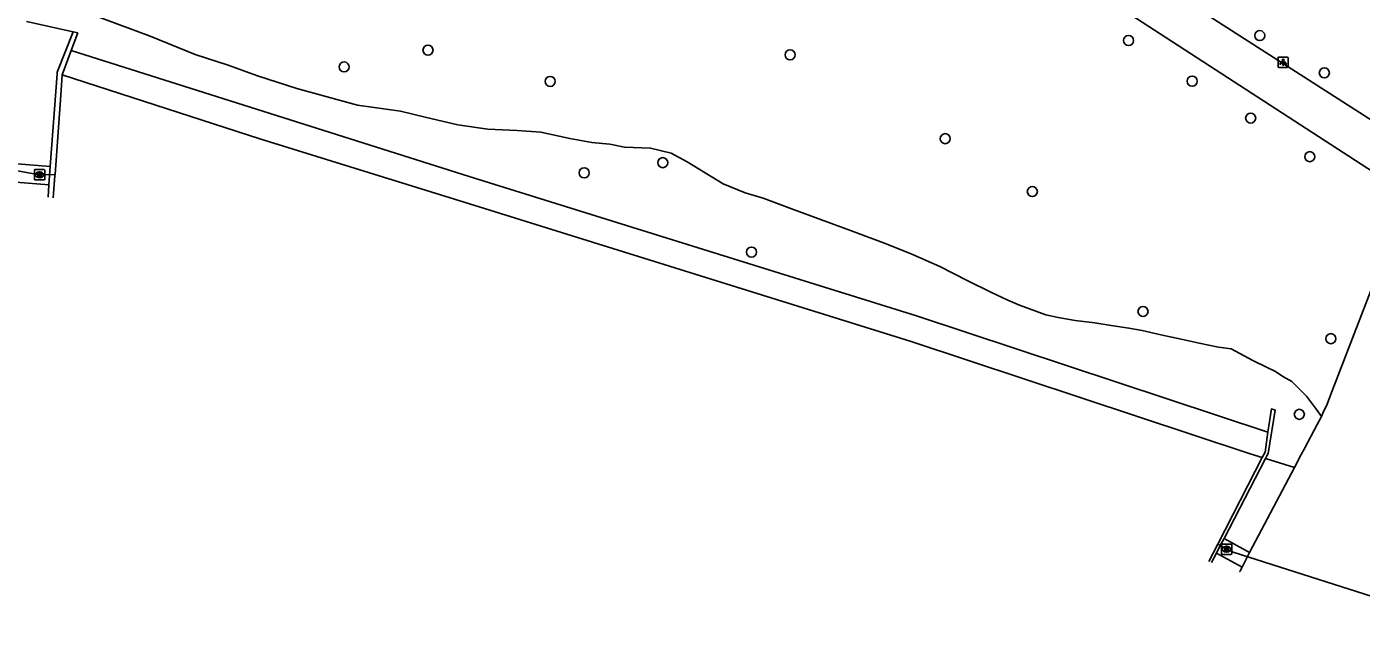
# Model space of a CAD drawing. Extents: x 162186 to 163152, y 385513 to 386513.
# Drawn here: x 162457.5 to 162587.2, y 385573.4 to 385631 of the extents above; entities that cross this region are included whole.
import ezdxf

# ---------------------------------------------------------------- set-up
doc = ezdxf.new("R2010")
doc.units = 0
for name, color, linetype in [('IMGEO_Boom', 7, 'Continuous'), ('IMGEO_Duiker', 7, 'Continuous'), ('IMGEO_Groenvoorziening', 7, 'Continuous'), ('IMGEO_Lichtpunt', 7, 'Continuous'), ('IMGEO_Muur', 7, 'Continuous'), ('IMGEO_Rioolput', 7, 'Continuous'), ('IMGEO_Terreindeel_open', 7, 'Continuous'), ('IMGEO_Voetpad_open', 7, 'Continuous'), ('IMGEO_Waterloop', 7, 'Continuous')]:
    doc.layers.add(name, color=color, linetype=linetype)

msp = doc.modelspace()

# ---------------------------------------------------------------- linework, layer by layer
at = {"layer": 'IMGEO_Boom'}
for centre in [(162577.32, 385630.11), (162564.58, 385629.63), (162496.49, 385628.69), (162531.68, 385628.24), (162488.33, 385627.06), (162583.6, 385626.49), (162508.36, 385625.66), (162570.76, 385625.68), (162576.44, 385622.09), (162546.76, 385620.09), (162582.18, 385618.34), (162519.3, 385617.76), (162511.67, 385616.77), (162555.22, 385614.95), (162527.93, 385609.07), (162565.98, 385603.3), (162584.23, 385600.65), (162581.17, 385593.3)]:
    msp.add_circle(centre, 0.489, dxfattribs=at)
at = {"layer": 'IMGEO_Duiker'}
for points in [[(162460.24, 385616.6), (162458.74, 385616.58), (162440.83, 385619.81), (162438.79, 385619.82)], [(162573.24, 385580.68), (162573.49, 385580.54), (162574.73, 385579.89), (162592.02, 385574.38), (162593.41, 385573.58), (162593.76, 385573.38)]]:
    msp.add_lwpolyline(points, dxfattribs=at)
at = {"layer": 'IMGEO_Groenvoorziening'}
for points in [[(162463.2, 385632.39), (162469.48, 385630.05), (162473.86, 385628.28), (162477.08, 385627.22), (162479.91, 385626.19), (162483.73, 385624.96), (162489.65, 385623.36), (162493.83, 385622.76), (162496.34, 385622.15), (162499.4, 385621.42), (162502.3, 385621.01), (162505.17, 385620.9), (162507.45, 385620.72), (162510.27, 385620.11), (162512.42, 385619.73), (162514.16, 385619.57), (162515.6, 385619.26), (162518.12, 385619.17), (162520.11, 385618.68), (162521.68, 385617.83), (162525.18, 385615.7), (162527.3, 385614.83), (162529.05, 385614.3), (162531.9, 385613.25), (162537.56, 385611.17), (162541.01, 385609.87), (162543.52, 385608.85), (162546.24, 385607.66), (162548.9, 385606.32), (162551.2, 385605.18), (162552.83, 385604.38), (162553.96, 385603.91), (162556.55, 385602.97), (162557.73, 385602.72), (162559.4, 385602.41), (162561.28, 385602.18), (162562.88, 385601.92), (162564.59, 385601.67), (162565.89, 385601.44), (162567.72, 385601.02), (162569.7, 385600.6), (162571.44, 385600.2), (162573.32, 385599.83), (162574.53, 385599.65), (162576.64, 385598.52), (162577.93, 385597.91), (162578.85, 385597.45), (162579.56, 385596.96), (162580.44, 385596.5), (162581.88, 385595.05), (162582.83, 385593.76), (162583.31, 385593.09)], [(162457.46, 385631.47), (162462, 385630.48)], [(162578.12, 385591.56), (162543.95, 385602.88), (162500.49, 385616.41), (162461.82, 385628.67)], [(162456.57, 385617.65), (162459.78, 385617.37)], [(162459.65, 385615.62), (162456.43, 385615.86)], [(162590.75, 385611.03), (162589.46, 385608.55), (162588.49, 385606.25), (162584.2, 385595.17), (162583.88, 385594.29), (162583.47, 385593.4), (162583.31, 385593.09)], [(162583.31, 385593.09), (162582.9, 385592.32), (162581.63, 385589.9), (162581.36, 385589.39), (162580.69, 385588.13)], [(162580.69, 385588.13), (162576.32, 385579.88)], [(162577.88, 385588.99), (162580.69, 385588.13)], [(162573.85, 385581.24), (162576.32, 385579.88)], [(162575.61, 385578.46), (162573.11, 385579.81)], [(162575.61, 385578.46), (162575.38, 385578.01), (162575.38, 385578.01)]]:
    msp.add_lwpolyline(points, dxfattribs=at)
at = {"layer": 'IMGEO_Lichtpunt'}
for p, q in [((162579.1, 385627.92), (162579.1, 385627.12)), ((162579.1, 385627.92), (162579.1, 385627.12)), ((162580, 385628.02), (162579.19, 385628.02)), ((162580, 385628.02), (162579.19, 385628.02)), ((162580.1, 385627.12), (162580.1, 385627.92)), ((162580.1, 385627.12), (162580.1, 385627.92)), ((162579.19, 385627.02), (162580, 385627.02)), ((162579.19, 385627.02), (162580, 385627.02))]:
    msp.add_line(p, q, dxfattribs=at)
for points in [[(162579.47, 385627.59), (162579.51, 385627.56), (162579.32, 385627.3), (162579.29, 385627.32), (162579.47, 385627.59)], [(162579.57, 385627.54), (162579.62, 385627.54), (162579.62, 385627.22), (162579.57, 385627.22), (162579.57, 385627.54)], [(162579.68, 385627.56), (162579.72, 385627.59), (162579.91, 385627.32), (162579.87, 385627.3), (162579.68, 385627.56)]]:
    msp.add_lwpolyline(points, dxfattribs=at)
msp.add_circle((162579.6, 385627.72), 0.0994, dxfattribs=at)
for centre, start, end in [((162579.19, 385627.92), 90, 180), ((162579.19, 385627.92), 90, 180), ((162580, 385627.92), 0, 90), ((162580, 385627.92), 0, 90), ((162579.19, 385627.12), 180, 270), ((162579.19, 385627.12), 180, 270), ((162580, 385627.12), 270, 0), ((162580, 385627.12), 270, 360)]:
    msp.add_arc(centre, 0.0946, start, end, dxfattribs=at)
at = {"layer": 'IMGEO_Muur'}
for points in [[(162462, 385630.48), (162460.45, 385626.56), (162460.44, 385626.4), (162459.78, 385617.37)], [(162461.82, 385628.67), (162462.45, 385630.37), (162462, 385630.48)], [(162460.94, 385626.3), (162461.82, 385628.67)], [(162460.94, 385626.3), (162460.83, 385624.79), (162460.24, 385616.6), (162460.23, 385616.48), (162460.07, 385614.33)], [(162459.78, 385617.37), (162459.71, 385616.52), (162459.65, 385615.62)], [(162459.56, 385614.42), (162459.65, 385615.62)], [(162577.88, 385588.99), (162578.01, 385589.25), (162578.14, 385589.5), (162578.83, 385593.71), (162578.45, 385593.83), (162578.12, 385591.56)], [(162578.12, 385591.56), (162577.84, 385589.63), (162577.56, 385589.09)], [(162572.38, 385579), (162572.38, 385579), (162573.24, 385580.68), (162576.88, 385587.76), (162577.56, 385589.09)], [(162573.85, 385581.24), (162577.88, 385588.99)], [(162573.11, 385579.81), (162573.49, 385580.54), (162573.85, 385581.24)], [(162572.64, 385578.91), (162572.65, 385578.91), (162573.11, 385579.81)]]:
    msp.add_lwpolyline(points, dxfattribs=at)
at = {"layer": 'IMGEO_Rioolput'}
for p, q in [((162458.24, 385616.16), (162458.24, 385617.01)), ((162458.31, 385617.09), (162459.16, 385617.09)), ((162458.75, 385616.31), (162458.72, 385616.31)), ((162458.73, 385616.86), (162458.75, 385616.86)), ((162459.24, 385617.01), (162459.24, 385616.16)), ((162459.16, 385616.08), (162458.31, 385616.08)), ((162573.6, 385579.76), (162573.6, 385580.61)), ((162573.67, 385580.69), (162574.52, 385580.69)), ((162574.08, 385580.47), (162574.11, 385580.47)), ((162574.6, 385580.61), (162574.6, 385579.76)), ((162574.52, 385579.69), (162573.67, 385579.69)), ((162574.11, 385579.91), (162574.08, 385579.91))]:
    msp.add_line(p, q, dxfattribs=at)
for points in [[(162458.24, 385616.16), (162458.24, 385617.01)], [(162458.31, 385617.09), (162459.16, 385617.09)], [(162458.83, 385616.78), (162458.57, 385616.78), (162458.57, 385616.38)], [(162458.57, 385616.38), (162458.7, 385616.38), (162458.7, 385616.55), (162458.71, 385616.55)], [(162458.75, 385616.7), (162458.7, 385616.7), (162458.7, 385616.62)], [(162458.7, 385616.62), (162458.75, 385616.62)], [(162458.76, 385616.52), (162458.83, 385616.38), (162458.97, 385616.38), (162458.9, 385616.51)], [(162459.24, 385617.01), (162459.24, 385616.16)], [(162459.16, 385616.08), (162458.31, 385616.08)], [(162573.6, 385579.76), (162573.6, 385580.61)], [(162573.67, 385580.69), (162574.52, 385580.69)], [(162574.18, 385580.38), (162573.93, 385580.39), (162573.93, 385579.99)], [(162573.93, 385579.99), (162574.06, 385579.99), (162574.06, 385580.15), (162574.07, 385580.15)], [(162574.11, 385580.31), (162574.06, 385580.31), (162574.06, 385580.22)], [(162574.06, 385580.22), (162574.11, 385580.22)], [(162574.11, 385580.12), (162574.19, 385579.99), (162574.32, 385579.99), (162574.26, 385580.11)], [(162574.6, 385580.61), (162574.6, 385579.76)], [(162574.52, 385579.69), (162573.67, 385579.69)]]:
    msp.add_lwpolyline(points, dxfattribs=at)
for centre, radius, start, end in [((162458.31, 385617.01), 0.0765, 91.552, 178.448), ((162458.31, 385617.01), 0.0765, 91.552, 178.448), ((162458.71, 385616.49), 0.0533, 26.0293, 88.6989), ((162458.76, 385616.61), 0.0964, 77.0061, 93.1865), ((162458.73, 385616.81), 0.19, 274.7715, 282.9687), ((162458.77, 385616.66), 0.0378, 276.6634, 79.6772), ((162458.83, 385616.67), 0.109, 350.3612, 89.416), ((162458.82, 385616.67), 0.112, 277.5842, 350.9817), ((162458.81, 385616.46), 0.108, 29.5134, 73.7905), ((162459.16, 385617.01), 0.0765, 1.552, 88.448), ((162459.16, 385617.01), 0.0765, 1.552, 88.448), ((162458.31, 385616.16), 0.0765, 181.552, 268.448), ((162458.31, 385616.16), 0.0765, 181.552, 268.448), ((162459.16, 385616.16), 0.0765, 271.552, 358.448), ((162459.16, 385616.16), 0.0765, 271.552, 358.448), ((162573.67, 385580.61), 0.0765, 91.552, 178.448), ((162573.67, 385580.61), 0.0765, 91.552, 178.448), ((162574.07, 385580.1), 0.0533, 26.0293, 88.6989), ((162574.12, 385580.21), 0.0964, 77.0061, 93.1865), ((162574.09, 385580.41), 0.19, 274.7715, 282.9687), ((162574.13, 385580.27), 0.0378, 276.6634, 79.6772), ((162574.18, 385580.27), 0.109, 350.3612, 89.416), ((162574.18, 385580.27), 0.112, 277.5842, 350.9817), ((162574.17, 385580.06), 0.108, 29.5134, 73.7905), ((162574.52, 385580.61), 0.0765, 1.552, 88.448), ((162574.52, 385580.61), 0.0765, 1.552, 88.448), ((162573.67, 385579.76), 0.0765, 181.552, 268.448), ((162573.67, 385579.76), 0.0765, 181.552, 268.448), ((162574.52, 385579.76), 0.0765, 271.552, 358.448), ((162574.52, 385579.76), 0.0765, 271.552, 358.448)]:
    msp.add_arc(centre, radius, start, end, dxfattribs=at)
for centre, major_axis, ratio, start_param, end_param in [((162458.72, 385616.58), (-0.387, 0.002), 0.722429, 4.712389, 7.853982), ((162458.75, 385616.58), (-0.39, 0.002), 0.717154, 1.570796, 4.712389), ((162574.08, 385580.19), (-0.387, 0.002), 0.722429, 4.712389, 7.853982), ((162574.11, 385580.19), (-0.39, 0.002), 0.717154, 1.570796, 4.712389)]:
    msp.add_ellipse(centre, major_axis=major_axis, ratio=ratio, start_param=start_param, end_param=end_param, dxfattribs=at)
at = {"layer": 'IMGEO_Terreindeel_open'}
msp.add_lwpolyline([(162576.32, 385579.88), (162575.61, 385578.46)], dxfattribs=at)
at = {"layer": 'IMGEO_Voetpad_open'}
for points in [[(162590.75, 385611.03), (162590.83, 385611.3), (162590.88, 385611.58), (162590.9, 385611.85), (162590.9, 385612.13), (162590.87, 385612.41), (162590.82, 385612.68), (162590.75, 385612.95), (162590.72, 385613.04), (162589.57, 385616.05), (162545.17, 385644.9), (162522.99, 385660.04), (162509.79, 385669.86), (162500, 385677.48), (162489.16, 385686.52), (162482.08, 385694.09), (162479.35, 385697.3)], [(162595.83, 385618.76), (162595.58, 385618.64), (162595.32, 385618.55), (162595.05, 385618.47), (162594.78, 385618.43), (162594.5, 385618.41), (162594.22, 385618.41), (162593.95, 385618.44), (162593.68, 385618.49), (162593.41, 385618.56), (162592.87, 385618.87), (162551.66, 385645.32), (162529.14, 385660.66), (162515.1, 385670.83), (162506.14, 385677.65), (162500, 385682.63), (162490.93, 385690.51), (162488.1, 385693.63), (162486.02, 385696.15)]]:
    msp.add_lwpolyline(points, dxfattribs=at)
at = {"layer": 'IMGEO_Waterloop'}
msp.add_lwpolyline([(162577.56, 385589.09), (162576.4, 385589.47), (162543.46, 385600.38), (162500, 385613.92), (162480.16, 385620.09), (162460.94, 385626.3)], dxfattribs=at)

doc.saveas('drawing.dxf')
